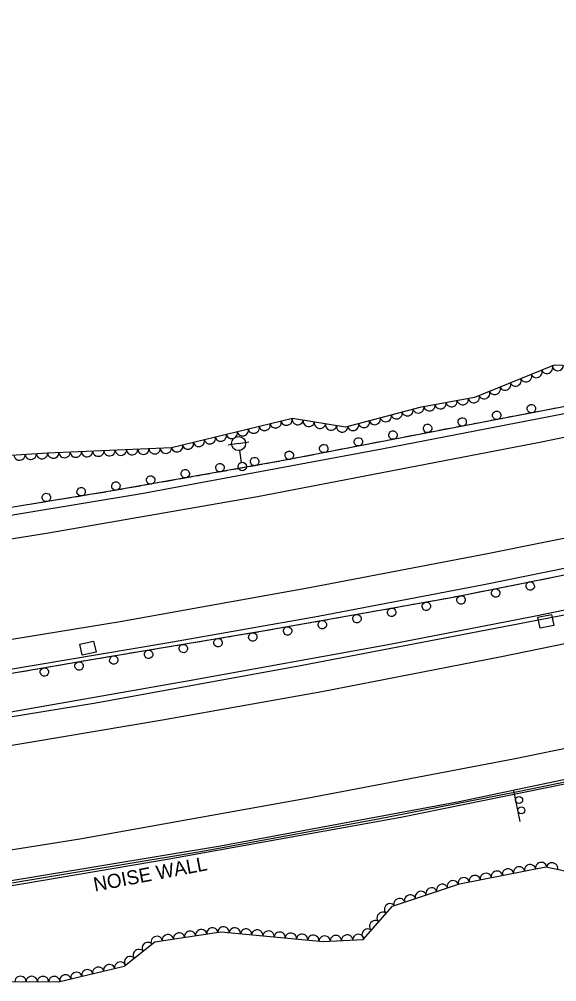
# Model space of a CAD drawing. Extents: x 1722896 to 1754269, y 648279 to 666297.
# Drawn here: x 1751049.5 to 1751240.2, y 652792.3 to 653133.6 of the extents above; entities that cross this region are included whole.
import ezdxf

# ---------------------------------------------------------------- set-up
doc = ezdxf.new("R2010")
doc.units = 0
for name, color, linetype in [('DESIGN - PUBLIC HEARING - Shapes', 7, 'Continuous'), ('DESIGN - SCRATCH - User 1', 7, 'Continuous'), ('SURVEY - CENTERLINE - Preliminary Text', 7, 'Continuous'), ('SURVEY - DRAINAGE - Natural Features', 7, 'Continuous'), ('SURVEY - DTM - Breaklines', 7, 'Continuous'), ('SURVEY - VEGETATION - Features with Text', 7, 'Continuous')]:
    doc.layers.add(name, color=color, linetype=linetype)

msp = doc.modelspace()

# ---------------------------------------------------------------- linework, layer by layer
at = {"layer": 'DESIGN - PUBLIC HEARING - Shapes'}
msp.add_line((1751227.22, 652849.02), (1751224.94, 652859.98), dxfattribs=at)
for centre in [(1751226.88, 652856.68), (1751227.64, 652853.01)]:
    msp.add_circle(centre, 1.25, dxfattribs=at)
at = {"layer": 'DESIGN - SCRATCH - User 1'}
for points in [[(1750779.08, 652870.3), (1750826.37, 652874.57), (1750879.51, 652879.46), (1750938.85, 652885.07), (1750979.31, 652890.35), (1751023.27, 652897.61), (1751077.27, 652906.88), (1751135.95, 652916.64), (1751202.89, 652928.52), (1751257.72, 652939.47), (1751311.84, 652951.38), (1751359.35, 652961.84), (1751412.07, 652974.04), (1751474.79, 652988.98), (1751551.74, 653009.77), (1751625.04, 653029.37), (1751692.22, 653048.69), (1751746.42, 653063.98), (1751781.01, 653074.59)], [(1751480.5, 653053.59), (1751439.6, 653040.05), (1751406.31, 653031.76), (1751360.26, 653021.59), (1751315.84, 653011.73), (1751252.6, 652998.05), (1751190.76, 652986.23), (1751142, 652976.8), (1751081.82, 652966.16), (1751035.82, 652958.67), (1750977.77, 652949.45), (1750915.79, 652941.21), (1750862.74, 652934.81), (1750799.26, 652926.52), (1750751.38, 652920.61)], [(1751237.63, 652995.18), (1751235.32, 652994.74)], [(1751239.94, 652995.62), (1751237.63, 652995.18)], [(1751221.47, 652992.09), (1751216.95, 652991.23)], [(1751225.35, 652992.84), (1751223.04, 652992.4)], [(1751227.66, 652993.28), (1751225.35, 652992.84)], [(1751233.75, 652994.44), (1751229.23, 652993.58)], [(1751200.79, 652988.14), (1751198.49, 652987.7)], [(1751203.1, 652988.58), (1751200.79, 652988.14)], [(1751209.19, 652989.75), (1751204.67, 652988.89)], [(1751213.07, 652990.49), (1751210.76, 652990.05)], [(1751215.38, 652990.93), (1751213.07, 652990.49)], [(1751184.64, 652985.04), (1751180.12, 652984.17)], [(1751188.52, 652985.79), (1751186.21, 652985.35)], [(1751190.82, 652986.24), (1751190.76, 652986.23), (1751188.52, 652985.79)], [(1751196.91, 652987.4), (1751192.4, 652986.54)], [(1751163.97, 652981.05), (1751161.66, 652980.6)], [(1751166.28, 652981.49), (1751163.97, 652981.05)], [(1751172.37, 652982.67), (1751167.85, 652981.8)], [(1751176.24, 652983.42), (1751173.94, 652982.97)], [(1751178.55, 652983.87), (1751176.24, 652983.42)], [(1751147.82, 652977.92), (1751143.3, 652977.05)], [(1751151.7, 652978.67), (1751149.39, 652978.23)], [(1751154.01, 652979.12), (1751151.7, 652978.67)], [(1751160.09, 652980.3), (1751155.58, 652979.42)], [(1751127.11, 652974.17), (1751124.79, 652973.76)], [(1751129.42, 652974.58), (1751127.11, 652974.17)], [(1751135.53, 652975.65), (1751131, 652974.85)], [(1751139.42, 652976.34), (1751137.1, 652975.93)], [(1751141.73, 652976.75), (1751139.42, 652976.34)], [(1751110.91, 652971.3), (1751106.38, 652970.5)], [(1751114.8, 652971.99), (1751112.49, 652971.58)], [(1751117.11, 652972.4), (1751114.8, 652971.99)], [(1751123.22, 652973.48), (1751118.69, 652972.68)], [(1751090.18, 652967.63), (1751087.87, 652967.22)], [(1751092.5, 652968.04), (1751090.18, 652967.63)], [(1751098.6, 652969.12), (1751094.07, 652968.32)], [(1751102.49, 652969.81), (1751100.18, 652969.4)], [(1751104.81, 652970.22), (1751102.49, 652969.81)], [(1751073.97, 652964.88), (1751069.43, 652964.14)], [(1751077.86, 652965.51), (1751075.54, 652965.13)], [(1751080.18, 652965.89), (1751077.86, 652965.51)], [(1751086.29, 652966.95), (1751081.82, 652966.16), (1751081.76, 652966.15)], [(1751053.19, 652961.49), (1751050.87, 652961.12)], [(1751055.51, 652961.87), (1751053.19, 652961.49)], [(1751061.63, 652962.87), (1751057.09, 652962.13)], [(1751065.53, 652963.5), (1751063.21, 652963.12)], [(1751067.85, 652963.88), (1751065.53, 652963.5)], [(1751278.35, 652929.08), (1751230.14, 652919.72), (1751149.29, 652904.26), (1751076.73, 652890.98), (1751025.94, 652882.75), (1750939.42, 652869.27), (1750838.72, 652857.57), (1750835.88, 652857.34), (1750835.66, 652859.22), (1750846.82, 652860.41), (1750894.47, 652865.79), (1750946.83, 652872.74), (1750988.54, 652879.13), (1751041.67, 652887.19), (1751109.85, 652899.04), (1751180.43, 652911.87), (1751231.47, 652921.77), (1751288.43, 652933.34)], [(1751224.4, 652932.82), (1751226.7, 652933.28)], [(1751228.27, 652933.59), (1751232.78, 652934.49)], [(1751234.35, 652934.8), (1751236.65, 652935.26)], [(1751236.65, 652935.26), (1751238.96, 652935.72)], [(1751209.83, 652929.91), (1751212.14, 652930.37)], [(1751212.14, 652930.37), (1751214.44, 652930.83)], [(1751216.01, 652931.14), (1751220.52, 652932.04)], [(1751222.09, 652932.35), (1751224.4, 652932.82)], [(1751191.45, 652926.49), (1751195.98, 652927.3)], [(1751197.55, 652927.58), (1751199.87, 652927.99)], [(1751199.87, 652927.99), (1751202.18, 652928.4)], [(1751203.75, 652928.7), (1751208.26, 652929.59)], [(1751172.94, 652923.2), (1751175.25, 652923.61)], [(1751175.25, 652923.61), (1751177.56, 652924.03)], [(1751179.14, 652924.31), (1751183.67, 652925.11)], [(1751185.25, 652925.39), (1751187.56, 652925.8)], [(1751187.56, 652925.8), (1751189.87, 652926.21)], [(1751150.64, 652919.24), (1751152.95, 652919.65)], [(1751154.53, 652919.93), (1751159.05, 652920.74)], [(1751160.63, 652921.02), (1751162.94, 652921.43)], [(1751162.94, 652921.43), (1751165.26, 652921.84)], [(1751166.83, 652922.12), (1751171.36, 652922.92)], [(1751129.9, 652915.63), (1751134.44, 652916.38)], [(1751136.02, 652916.65), (1751138.33, 652917.06)], [(1751138.33, 652917.06), (1751140.64, 652917.47)], [(1751142.22, 652917.75), (1751146.75, 652918.55)], [(1751148.32, 652918.83), (1751150.64, 652919.24)], [(1751111.35, 652912.55), (1751113.67, 652912.93)], [(1751113.67, 652912.93), (1751115.99, 652913.32)], [(1751117.57, 652913.58), (1751122.11, 652914.33)], [(1751123.69, 652914.59), (1751126, 652914.98)], [(1751126, 652914.98), (1751128.32, 652915.37)], [(1751092.91, 652909.48), (1751097.45, 652910.23)], [(1751099.02, 652910.49), (1751101.34, 652910.88)], [(1751101.34, 652910.88), (1751103.66, 652911.27)], [(1751105.24, 652911.53), (1751109.78, 652912.28)], [(1751068.25, 652905.33), (1751072.79, 652906.11)], [(1751074.36, 652906.38), (1751076.68, 652906.78)], [(1751076.68, 652906.78), (1751077.27, 652906.88), (1751079, 652907.17)], [(1751080.58, 652907.43), (1751085.11, 652908.18)], [(1751086.69, 652908.44), (1751089.01, 652908.83)], [(1751089.01, 652908.83), (1751091.33, 652909.21)], [(1751049.73, 652902.15), (1751052.04, 652902.55)], [(1751052.04, 652902.55), (1751054.36, 652902.95)], [(1751055.93, 652903.21), (1751060.47, 652903.99)], [(1751062.04, 652904.26), (1751064.36, 652904.66)], [(1751064.36, 652904.66), (1751066.68, 652905.06)], [(1750867.31, 652801.87), (1750867.01, 652802.98), (1750929.36, 652810.35), (1750993.45, 652818.63), (1751029.63, 652824.49), (1751113.79, 652838.38), (1751176.24, 652849.88), (1751226.43, 652859.72), (1751267.99, 652868.25)], [(1751251.24, 652864.02), (1751184.91, 652850.55), (1751102.73, 652835.68), (1751037.83, 652824.77), (1750983.58, 652816.59), (1750928.25, 652809.3), (1750867.31, 652801.87)]]:
    msp.add_lwpolyline(points, dxfattribs=at)
for centre, start, end in [((1751218.95, 652993.14), 34.0804, 34.0705), ((1751231.23, 652995.49), 34.0804, 34.0705), ((1751206.67, 652990.79), 34.0804, 34.0705), ((1751194.4, 652988.45), 34.0804, 34.0705), ((1751169.85, 652983.71), 34.2035, 34.1937), ((1751182.12, 652986.08), 34.2035, 34.1937), ((1751157.57, 652981.34), 34.2035, 34.1937), ((1751133.02, 652976.73), 33.2906, 33.2808), ((1751145.3, 652978.96), 34.2035, 34.1937), ((1751120.72, 652974.56), 33.2906, 33.2808), ((1751096.1, 652970.2), 33.2906, 33.2808), ((1751108.41, 652972.38), 33.2906, 33.2808), ((1751071.48, 652965.99), 32.5088, 32.499), ((1751083.79, 652968.03), 33.2906, 33.2808), ((1751059.14, 652963.98), 32.5088, 32.499), ((1751230.8, 652932.56), 214.5486, 214.5387), ((1751218.54, 652930.12), 214.5486, 214.5387), ((1751193.95, 652925.41), 213.3309, 213.3211), ((1751206.28, 652927.67), 214.5486, 214.5387), ((1751181.65, 652923.23), 213.3309, 213.3211), ((1751157.03, 652918.86), 213.3309, 213.3211), ((1751169.34, 652921.04), 213.3309, 213.3211), ((1751144.72, 652916.67), 213.3309, 213.3211), ((1751120.06, 652912.47), 212.7017, 212.6919), ((1751132.39, 652914.52), 212.7017, 212.6919), ((1751095.4, 652908.37), 212.7017, 212.6919), ((1751107.73, 652910.42), 212.7017, 212.6919), ((1751083.07, 652906.32), 212.7017, 212.6919), ((1751058.43, 652902.12), 213.0004, 212.9905), ((1751070.75, 652904.24), 213.0004, 212.9905)]:
    msp.add_arc(centre, 1.5, start, end, dxfattribs=at)
at = {"layer": 'SURVEY - CENTERLINE - Preliminary Text'}
for points in [[(1750710.86, 652914.31), (1750763.13, 652920.4), (1750832.86, 652928.21), (1750897.04, 652936.1), (1750964.05, 652945.04), (1751030.62, 652955.11), (1751092.87, 652965.34), (1751178.16, 652981.23), (1751241.08, 652993.44), (1751312.79, 653008.46), (1751390.81, 653025.93), (1751453.95, 653039.95), (1751520.21, 653057.79), (1751578.93, 653074.58), (1751618.42, 653086.55), (1751659.31, 653100.21), (1751725.37, 653121.3), (1751762.1, 653133.56)], [(1750718.48, 652908.69), (1750770.4, 652913.67), (1750848.35, 652921.64), (1750927.23, 652931.43), (1750993.91, 652940.94), (1751059.19, 652951.32), (1751134.01, 652964.31), (1751234.8, 652983.76), (1751320.99, 653001.58), (1751417.43, 653023.44), (1751492.91, 653043.44), (1751542.98, 653057.7), (1751591.04, 653071.77), (1751632.13, 653084.68), (1751677.44, 653099.27), (1751725.36, 653114.83), (1751763.98, 653127.71)], [(1750760.59, 652877.27), (1750812.69, 652882.65), (1750872.38, 652889.17), (1750932.7, 652896.78), (1751008.35, 652907.52), (1751085.29, 652920.01), (1751152.52, 652932.02), (1751215.67, 652944.14), (1751293.22, 652959.67), (1751379.28, 652978.68), (1751475.44, 653001.63), (1751570.04, 653026.57), (1751651.33, 653049.19), (1751729.91, 653072.42), (1751777.05, 653086.93)], [(1750768.71, 652870.78), (1750838.72, 652876.9), (1750928.24, 652885.82), (1750987.69, 652894.07), (1751042.9, 652902.45), (1751101.92, 652912.42), (1751155.57, 652921.86), (1751214.4, 652933.09), (1751287.68, 652947.96), (1751345.95, 652960.34), (1751406.15, 652974.21), (1751467.35, 652989.04), (1751541.35, 653008.44), (1751599.26, 653023.76), (1751661.71, 653041.48), (1751713.92, 653056.66), (1751743.03, 653065.21), (1751780.25, 653076.97)], [(1750839.83, 652845.52), (1750839.49, 652847.71), (1750904.7, 652855.15), (1750966.9, 652863.74), (1751029.24, 652873.19), (1751100.37, 652885.08), (1751156.82, 652895.19), (1751220.07, 652907.46), (1751288.1, 652921.36), (1751350.43, 652934.69), (1751413.53, 652949.32), (1751498.09, 652969.57), (1751564.1, 652986.32), (1751620.96, 653001.42), (1751698.05, 653022.66), (1751745.9, 653036.8), (1751789.04, 653049.55)], [(1750844.66, 652810.71), (1750916.67, 652819.77), (1751000.23, 652831.65), (1751070.95, 652842.89), (1751152.12, 652857.49), (1751224.9, 652871.33), (1751297.58, 652886.2), (1751408.28, 652910.43), (1751513.8, 652936.04), (1751603.11, 652959.23), (1751673.39, 652978.74), (1751763.38, 653004.33), (1751800.52, 653013.72)], [(1750854.31, 652801.28), (1750921.48, 652810.07), (1750991.44, 652819.1), (1751058.17, 652830.07), (1751120.95, 652840.43), (1751205.58, 652856.2), (1751248.9, 652865.29), (1751301.27, 652876.12), (1751359.81, 652888.51), (1751418.61, 652902.11), (1751510.49, 652924.3), (1751583.29, 652943.37), (1751673.81, 652968.25), (1751709.27, 652978.97), (1751750.11, 652990.5), (1751766.71, 652994.66), (1751803.67, 653003.92)]]:
    msp.add_lwpolyline(points, dxfattribs=at)
at = {"layer": 'SURVEY - DRAINAGE - Natural Features'}
for p, q in [((1751236.35, 652920.03), (1751236.35, 652920.03)), ((1751073.87, 652910.51), (1751073.87, 652910.51))]:
    msp.add_line(p, q, dxfattribs=at)
for points in [[(1751234.29, 652917.58), (1751233.51, 652921.5), (1751238.41, 652922.48), (1751239.2, 652918.56), (1751234.29, 652917.58)], [(1751071.88, 652908), (1751070.98, 652911.9), (1751075.85, 652913.02), (1751076.75, 652909.12), (1751071.88, 652908)]]:
    msp.add_lwpolyline(points, dxfattribs=at)
at = {"layer": 'SURVEY - DTM - Breaklines'}
for p, q in [((1751127.32, 652983.09), (1751123.62, 652982.48)), ((1751127.32, 652983.09), (1751131.02, 652983.7)), ((1751128.42, 652976.43), (1751127.73, 652980.62))]:
    msp.add_line(p, q, dxfattribs=at)
for centre, radius in [((1751127.32, 652983.09), 2.5), ((1751128.66, 652974.95), 1.5)]:
    msp.add_circle(centre, radius, dxfattribs=at)
at = {"layer": 'SURVEY - VEGETATION - Features with Text'}
for points in [[(1751260.04, 653010.06), (1751239.3, 653010.85), (1751211.08, 652999.48), (1751191.67, 652995.94), (1751165.22, 652988.85), (1751146.43, 652991.95), (1751103.58, 652981.55), (1751059.52, 652979.69), (1751037.13, 652978.28), (1750999.33, 652971.45), (1750961.47, 652961.41), (1750929.8, 652957.84), (1750892.76, 652953.19), (1750858.32, 652951.22), (1750825.51, 652946.45), (1750791.2, 652940.99), (1750755.22, 652931.54), (1750730.92, 652930.11), (1750716.78, 652923.92), (1750704.27, 652915.75)], [(1750848.09, 652799.85), (1750853.87, 652795.26), (1750877.6, 652801.13), (1750907.19, 652805.03), (1750940.33, 652808.33), (1750984.22, 652815.06), (1750996.32, 652793.19), (1751029.6, 652792.42), (1751063.4, 652792.25), (1751086.78, 652797.74), (1751097.62, 652806.39), (1751121.03, 652809.95), (1751157.33, 652806.58), (1751171.51, 652807.29), (1751181.99, 652819.1), (1751205.73, 652827.02), (1751236.38, 652833.04), (1751266.73, 652826.6)]]:
    msp.add_lwpolyline(points, dxfattribs=at)
for centre, major_axis in [((1751233.09, 653008.35), (-1.86, -0.75)), ((1751236.8, 653009.85), (-1.86, -0.75)), ((1751240.61, 653010.8), (-2, 0.08)), ((1751225.67, 653005.36), (-1.86, -0.75)), ((1751229.38, 653006.86), (-1.86, -0.75)), ((1751214.54, 653000.88), (-1.86, -0.75)), ((1751218.25, 653002.37), (-1.86, -0.75)), ((1751221.96, 653003.87), (-1.86, -0.75)), ((1751202.94, 652998), (-1.97, -0.36)), ((1751206.88, 652998.72), (-1.97, -0.36)), ((1751210.81, 652999.44), (-1.97, -0.36)), ((1751187.29, 652994.77), (-1.93, -0.52)), ((1751191.15, 652995.8), (-1.93, -0.52)), ((1751195.07, 652996.56), (-1.97, -0.36)), ((1751199.01, 652997.28), (-1.97, -0.36)), ((1751144.38, 652991.45), (-1.94, -0.47)), ((1751148.29, 652991.64), (-1.97, 0.33)), ((1751152.24, 652990.99), (-1.97, 0.33)), ((1751175.7, 652991.66), (-1.93, -0.52)), ((1751179.56, 652992.69), (-1.93, -0.52)), ((1751183.42, 652993.73), (-1.93, -0.52)), ((1751128.83, 652987.68), (-1.94, -0.47)), ((1751132.72, 652988.62), (-1.94, -0.47)), ((1751136.6, 652989.56), (-1.94, -0.47)), ((1751140.49, 652990.51), (-1.94, -0.47)), ((1751156.19, 652990.34), (-1.97, 0.33)), ((1751160.13, 652989.69), (-1.97, 0.33)), ((1751164.08, 652989.04), (-1.97, 0.33)), ((1751167.97, 652989.59), (-1.93, -0.52)), ((1751171.83, 652990.62), (-1.93, -0.52)), ((1751117.17, 652984.85), (-1.94, -0.47)), ((1751121.06, 652985.79), (-1.94, -0.47)), ((1751124.94, 652986.74), (-1.94, -0.47)), ((1751089.57, 652980.96), (-2, -0.08)), ((1751093.57, 652981.13), (-2, -0.08)), ((1751097.57, 652981.3), (-2, -0.08)), ((1751101.56, 652981.47), (-2, -0.08)), ((1751105.51, 652982.02), (-1.94, -0.47)), ((1751109.39, 652982.96), (-1.94, -0.47)), ((1751113.28, 652983.91), (-1.94, -0.47)), ((1751049.62, 652979.07), (-2, -0.13)), ((1751053.61, 652979.32), (-2, -0.13)), ((1751057.61, 652979.57), (-2, -0.13)), ((1751061.6, 652979.77), (-2, -0.08)), ((1751065.6, 652979.94), (-2, -0.08)), ((1751069.59, 652980.11), (-2, -0.08)), ((1751073.59, 652980.28), (-2, -0.08)), ((1751077.59, 652980.45), (-2, -0.08)), ((1751081.58, 652980.62), (-2, -0.08)), ((1751085.58, 652980.79), (-2, -0.08)), ((1751234.69, 652832.7), (1.96, 0.39)), ((1751238.61, 652832.56), (1.96, -0.41)), ((1751215.06, 652828.85), (1.96, 0.39)), ((1751218.99, 652829.62), (1.96, 0.39)), ((1751222.91, 652830.39), (1.96, 0.39)), ((1751226.84, 652831.16), (1.96, 0.39)), ((1751230.76, 652831.93), (1.96, 0.39)), ((1751203.37, 652826.23), (1.9, 0.63)), ((1751207.21, 652827.31), (1.96, 0.39)), ((1751211.14, 652828.08), (1.96, 0.39)), ((1751191.99, 652822.43), (1.9, 0.63)), ((1751195.78, 652823.7), (1.9, 0.63)), ((1751199.58, 652824.96), (1.9, 0.63)), ((1751184.4, 652819.9), (1.9, 0.63)), ((1751188.19, 652821.17), (1.9, 0.63)), ((1751178.36, 652815.01), (1.33, 1.5)), ((1751181.02, 652818.01), (1.33, 1.5)), ((1751175.71, 652812.02), (1.33, 1.5)), ((1751110.13, 652808.29), (1.98, 0.3)), ((1751114.09, 652808.9), (1.98, 0.3)), ((1751118.04, 652809.5), (1.98, 0.3)), ((1751122, 652809.86), (1.99, -0.18)), ((1751125.99, 652809.49), (1.99, -0.18)), ((1751129.97, 652809.12), (1.99, -0.18)), ((1751133.95, 652808.76), (1.99, -0.18)), ((1751137.94, 652808.39), (1.99, -0.18)), ((1751173.05, 652809.03), (1.33, 1.5)), ((1751098.27, 652806.49), (1.98, 0.3)), ((1751102.23, 652807.09), (1.98, 0.3)), ((1751106.18, 652807.69), (1.98, 0.3)), ((1751141.92, 652808.02), (1.99, -0.18)), ((1751145.9, 652807.65), (1.99, -0.18)), ((1751149.88, 652807.28), (1.99, -0.18)), ((1751153.87, 652806.91), (1.99, -0.18)), ((1751157.85, 652806.61), (2, 0.1)), ((1751161.85, 652806.81), (2, 0.1)), ((1751165.84, 652807.01), (2, 0.1)), ((1751169.84, 652807.21), (2, 0.1)), ((1751091.88, 652801.81), (1.56, 1.25)), ((1751095.01, 652804.3), (1.56, 1.25)), ((1751088.75, 652799.32), (1.56, 1.25)), ((1751073.66, 652794.66), (1.95, 0.46)), ((1751077.55, 652795.58), (1.95, 0.46)), ((1751081.45, 652796.49), (1.95, 0.46)), ((1751085.34, 652797.41), (1.95, 0.46)), ((1751049.94, 652792.32), (2, -0.01)), ((1751053.94, 652792.3), (2, -0.01)), ((1751057.94, 652792.28), (2, -0.01)), ((1751061.94, 652792.26), (2, -0.01)), ((1751065.87, 652792.83), (1.95, 0.46)), ((1751069.76, 652793.75), (1.95, 0.46))]:
    msp.add_ellipse(centre, major_axis=major_axis, ratio=0.940188, start_param=0, end_param=3.141593, dxfattribs=at)

# ---------------------------------------------------------------- texts
at = {"layer": 'DESIGN - SCRATCH - User 1'}
msp.add_text('NOISE WALL', height=5, rotation=10.7705, dxfattribs=at).set_placement((1751076.36, 652824.2))

doc.saveas('drawing.dxf')
